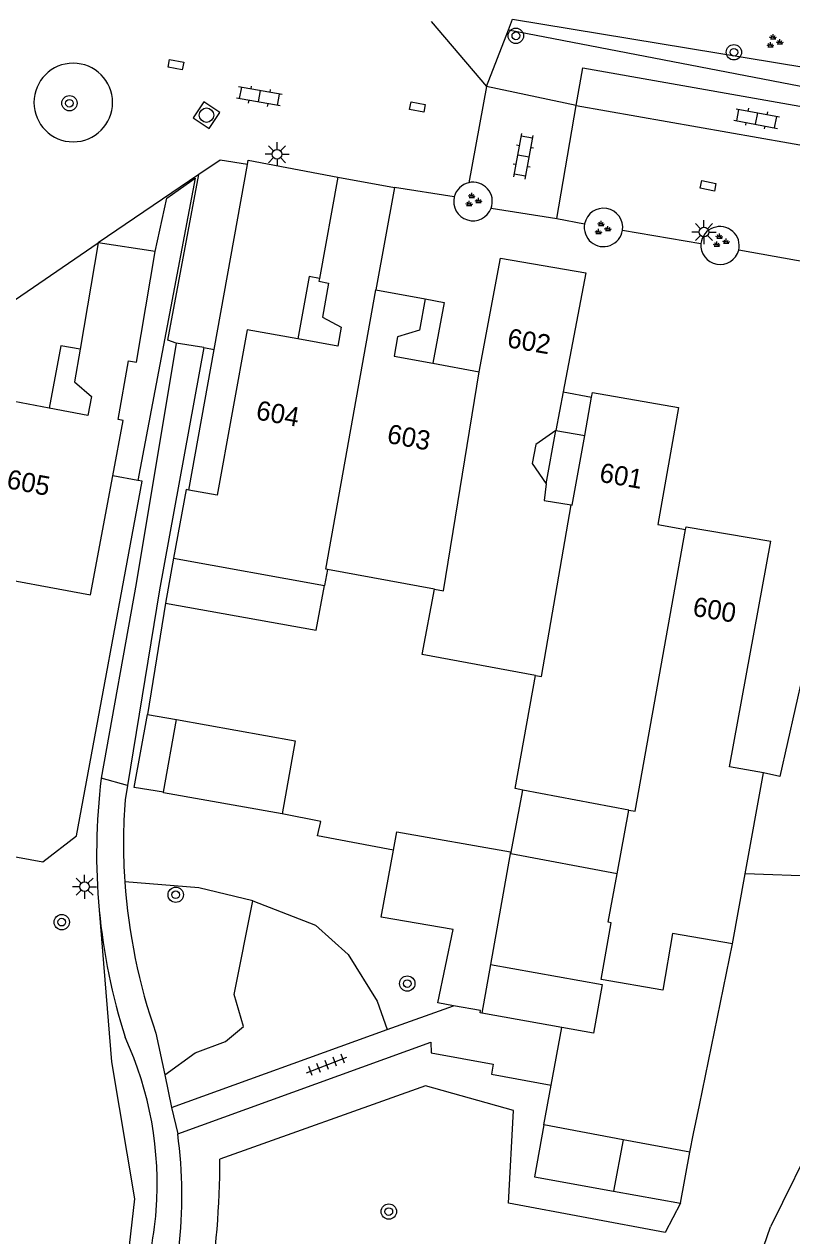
# Model space of a CAD drawing. Extents: x 132999 to 136000, y 398499 to 400501.
# Drawn here: x 133031.6 to 133071.4, y 399691.7 to 399754.7 of the extents above; entities that cross this region are included whole.
import ezdxf

# ---------------------------------------------------------------- set-up
doc = ezdxf.new("R2010")
doc.units = 0
for name, color, linetype in [('gg-afsc-erfafscheiding', 7, 'Continuous'), ('gg-afsc-muur', 7, 'Continuous'), ('gg-anno-huisnummerreeks BGT', 7, 'Continuous'), ('gg-bbg-bijgebouw', 7, 'Continuous'), ('gg-bbg-gedigitaliseerde bebouwing', 7, 'Continuous'), ('gg-bbg-gedigitaliseerde bijgebouw', 7, 'Continuous'), ('gg-bbg-hoofdgebouw', 7, 'Continuous'), ('gg-bbg-luifel en loopbrug', 7, 'Continuous'), ('gg-bbg-tussenscheiding', 7, 'Continuous'), ('gg-knt-verharding', 7, 'Continuous'), ('gg-knt-verharding nz', 7, 'Continuous'), ('gt-grn-groengrens', 7, 'Continuous'), ('gt-grn-vlakafsluiter', 7, 'Continuous'), ('gt-grn-weggrens', 7, 'Continuous'), ('gt-symb-boom', 7, 'Continuous'), ('gt-symb-groenvak', 7, 'Continuous'), ('gt-symb-klinker verharding', 7, 'Continuous'), ('gt-symb-kolk center center', 7, 'Continuous'), ('gt-symb-lichtmast', 7, 'Continuous'), ('gt-symb-rioolschacht', 7, 'Continuous'), ('gt-symb-tegel verharding', 7, 'Continuous'), ('gx-grn-maaiveld', 7, 'Continuous')]:
    doc.layers.add(name, color=color, linetype=linetype)

# ---------------------------------------------------------------- blocks, each defined once
blk = doc.blocks.new('gt0-BOOM')
at = {"layer": 'gt-symb-boom'}
for radius in [0.4, 0.2]:
    blk.add_circle((0, 0), radius, dxfattribs=at)
blk = doc.blocks.new('gt0-GRVAK')
at = {"layer": 'gt-symb-groenvak'}
for p, q in [((-0.11, 0.189), (-0.228, 0.24)), ((-0.182, 0.153), (0.088, 0.153)), ((-0.091, 0.211), (-0.156, 0.322)), ((-0.047, 0.214), (-0.047, 0.393)), ((-0.004, 0.211), (0.061, 0.322)), ((0.015, 0.189), (0.133, 0.24)), ((0.262, -0.052), (0.197, 0.059)), ((0.305, -0.049), (0.305, 0.13)), ((0.349, -0.052), (0.414, 0.059)), ((-0.245, -0.228), (-0.363, -0.177)), ((-0.318, -0.264), (-0.047, -0.264)), ((-0.226, -0.206), (-0.291, -0.095)), ((-0.183, -0.203), (-0.183, -0.024)), ((-0.139, -0.206), (-0.074, -0.095)), ((-0.12, -0.228), (-0.002, -0.177)), ((0.243, -0.074), (0.125, -0.023)), ((0.17, -0.11), (0.441, -0.11)), ((0.368, -0.074), (0.486, -0.023))]:
    blk.add_line(p, q, dxfattribs=at)
blk = doc.blocks.new('gt0-LMAST')
at = {"layer": 'gt-symb-lichtmast'}
for p, q in [((-0.182, 0.173), (-0.447, 0.438)), ((-0.005, 0.246), (-0.005, 0.621)), ((0.172, 0.173), (0.437, 0.438)), ((-0.255, -0.004), (-0.63, -0.004)), ((-0.182, -0.181), (-0.447, -0.446)), ((-0.005, -0.254), (-0.005, -0.629)), ((0.437, -0.446), (0.172, -0.181)), ((0.245, -0.004), (0.62, -0.004))]:
    blk.add_line(p, q, dxfattribs=at)
blk.add_circle((-0.005, -0.004), 0.25, dxfattribs=at)
blk = doc.blocks.new('gt0-KOLKCC')
at = {"layer": 'gt-symb-kolk center center'}
blk.add_lwpolyline([(-0.375, 0.2), (0.375, 0.2), (0.375, -0.2), (-0.375, -0.2)], close=True, dxfattribs=at)
blk = doc.blocks.new('gt0-KL1')
at = {"layer": 'gt-symb-klinker verharding'}
for p, q in [((-1.15, 0.3), (1.15, 0.3)), ((-1, -0.3), (-1, 0.3)), ((-0.5, 0.3), (-0.5, 0.45)), ((0, -0.3), (0, 0.3)), ((0.5, 0.3), (0.5, 0.45)), ((1, -0.3), (1, 0.3)), ((-1.15, -0.3), (1.15, -0.3)), ((-0.5, -0.45), (-0.5, -0.3)), ((0.5, -0.45), (0.5, -0.3))]:
    blk.add_line(p, q, dxfattribs=at)
blk = doc.blocks.new('gt0-RS')
at = {"layer": 'gt-symb-rioolschacht'}
blk.add_lwpolyline([(-0.5, -0.5), (0.5, -0.5), (0.5, 0.5), (-0.5, 0.5)], close=True, dxfattribs=at)
blk.add_circle((0, 0), 0.375, dxfattribs=at)
blk = doc.blocks.new('gt0-TEG1')
at = {"layer": 'gt-symb-tegel verharding'}
for p, q in [((-1.125, 0), (1.125, 0)), ((-0.9, -0.25), (-0.9, 0.25)), ((-0.45, -0.25), (-0.45, 0.25)), ((0, -0.25), (0, 0.25)), ((0.45, -0.25), (0.45, 0.25)), ((0.9, -0.25), (0.9, 0.25))]:
    blk.add_line(p, q, dxfattribs=at)

msp = doc.modelspace()

# ---------------------------------------------------------------- linework, layer by layer
at = {"layer": 'gg-afsc-erfafscheiding'}
for p, q in [((133041.43, 399737.796), (133043.165, 399747.413)), ((133043.165, 399747.413), (133043.205, 399747.636)), ((133040.113, 399730.499), (133041.43, 399737.796))]:
    msp.add_line(p, q, dxfattribs=at)
for points in [[(133038.37, 399742.89), (133038.981, 399745.673), (133040.444, 399746.698), (133037.465, 399731)], [(133050.749, 399711.782), (133046.808, 399712.531), (133046.968, 399713.28), (133044.97, 399713.67)]]:
    msp.add_lwpolyline(points, dxfattribs=at)
at = {"layer": 'gg-afsc-muur'}
for p, q in [((133037.465, 399731), (133036.163, 399731.241)), ((133038.901, 399724.615), (133037.961, 399718.838)), ((133066.648, 399698.544), (133068.368, 399706.923)), ((133058.948, 399699.581), (133059.495, 399702.569)), ((133058.568, 399697.506), (133058.948, 399699.581)), ((133066.343, 399697.059), (133066.648, 399698.544)), ((133066.145, 399696.094), (133066.343, 399697.059))]:
    msp.add_line(p, q, dxfattribs=at)
for points in [[(133034.284, 399712.536), (133037.689, 399730.959), (133037.465, 399731)], [(133026.671, 399712.258), (133032.525, 399711.179), (133034.284, 399712.536)]]:
    msp.add_lwpolyline(points, dxfattribs=at)
at = {"layer": 'gg-bbg-bijgebouw'}
for p, q in [((133038.798, 399714.796), (133039.472, 399718.568)), ((133059.495, 399702.569), (133055.335, 399703.32)), ((133061.145, 399702.272), (133059.495, 399702.569)), ((133065.667, 399693.442), (133066.145, 399696.094)), ((133062.187, 399694.07), (133065.667, 399693.442))]:
    msp.add_line(p, q, dxfattribs=at)
for points in [[(133039.472, 399718.568), (133045.648, 399717.465), (133044.97, 399713.67)], [(133044.97, 399713.67), (133038.794, 399714.773), (133038.798, 399714.796)], [(133053.866, 399703.701), (133053.047, 399703.846), (133053.846, 399707.669), (133050.112, 399708.296), (133050.749, 399711.782)], [(133055.335, 399703.32), (133055.255, 399703.334), (133055.276, 399703.452), (133053.866, 399703.701)]]:
    msp.add_lwpolyline(points, dxfattribs=at)
at = {"layer": 'gg-bbg-gedigitaliseerde bebouwing'}
msp.add_lwpolyline([(133029.004, 399726.155), (133035.008, 399725.056), (133036.163, 399731.241)], dxfattribs=at)
at = {"layer": 'gg-bbg-gedigitaliseerde bijgebouw'}
for p, q in [((133062.684, 399696.739), (133062.187, 399694.07)), ((133066.145, 399696.094), (133062.684, 399696.739))]:
    msp.add_line(p, q, dxfattribs=at)
for points in [[(133050.749, 399711.782), (133050.924, 399712.741), (133056.831, 399711.697), (133055.799, 399705.853)], [(133055.799, 399705.853), (133061.602, 399704.81), (133061.145, 399702.272)]]:
    msp.add_lwpolyline(points, dxfattribs=at)
at = {"layer": 'gg-bbg-hoofdgebouw'}
for p, q in [((133047.85, 399746.76), (133046.897, 399741.498)), ((133047.85, 399746.76), (133050.8, 399746.22)), ((133050.8, 399746.22), (133049.84, 399740.9)), ((133035.4, 399743.34), (133034.466, 399737.816)), ((133038.37, 399742.89), (133035.4, 399743.34)), ((133049.84, 399740.9), (133052.39, 399740.43)), ((133052.797, 399737.086), (133055.2, 399736.64)), ((133032.855, 399734.758), (133030.32, 399735.233)), ((133059.574, 399735.605), (133059.19, 399733.59)), ((133060.686, 399733.336), (133061.047, 399735.324)), ((133039.326, 399726.963), (133047.162, 399725.544)), ((133047.316, 399726.378), (133047.162, 399725.544)), ((133052.875, 399725.356), (133047.316, 399726.378)), ((133069.024, 399710.558), (133069.97, 399715.8)), ((133062.987, 399713.873), (133057.469, 399714.908)), ((133062.372, 399710.552), (133062.987, 399713.873)), ((133068.368, 399706.923), (133069.024, 399710.558))]:
    msp.add_line(p, q, dxfattribs=at)
for points in [[(133036.163, 399731.241), (133036.7, 399734.11), (133036.44, 399734.16), (133036.98, 399737.21), (133037.4, 399737.14), (133038.37, 399742.89)], [(133055.2, 399736.64), (133056.31, 399742.55), (133060.75, 399741.78), (133059.574, 399735.605)], [(133046.897, 399741.498), (133046.87, 399741.35), (133047.38, 399741.24), (133047.06, 399739.49), (133048.03, 399738.97), (133047.85, 399737.98), (133045.784, 399738.35)], [(133052.39, 399740.43), (133052.1, 399738.8), (133050.96, 399738.46), (133050.78, 399737.46), (133052.797, 399737.086)], [(133045.784, 399738.35), (133043.149, 399738.822), (133041.595, 399730.232), (133040.113, 399730.499)], [(133034.466, 399737.816), (133034.181, 399736.13), (133035.05, 399735.36), (133034.871, 399734.38), (133032.855, 399734.758)], [(133061.047, 399735.324), (133061.09, 399735.56), (133065.561, 399734.78), (133064.48, 399728.7), (133065.93, 399728.44)], [(133059.19, 399733.59), (133058.15, 399732.87), (133057.96, 399731.87), (133058.69, 399730.82)], [(133059.989, 399729.727), (133060.03, 399729.72), (133060.686, 399733.336)], [(133058.69, 399730.82), (133058.58, 399729.95), (133059.989, 399729.727)], [(133040.113, 399730.499), (133039.971, 399730.525), (133039.326, 399726.963)], [(133065.93, 399728.44), (133065.957, 399728.589), (133070.36, 399727.84)], [(133069.97, 399715.8), (133068.217, 399716.12), (133070.36, 399727.84)], [(133058.13, 399720.866), (133052.247, 399721.951), (133052.875, 399725.356)], [(133057.469, 399714.908), (133057.068, 399714.983), (133058.13, 399720.866)], [(133068.368, 399706.923), (133065.257, 399707.462), (133064.745, 399704.512), (133061.549, 399705.062), (133062.062, 399708.017), (133061.908, 399708.043), (133062.372, 399710.552)]]:
    msp.add_lwpolyline(points, dxfattribs=at)
at = {"layer": 'gg-bbg-luifel en loopbrug'}
for p, q in [((133059.574, 399735.605), (133061.047, 399735.324)), ((133058.69, 399730.82), (133059.19, 399733.59)), ((133059.19, 399733.59), (133060.686, 399733.336)), ((133039.326, 399726.963), (133038.901, 399724.615)), ((133037.961, 399718.838), (133039.472, 399718.568)), ((133062.684, 399696.739), (133058.568, 399697.506))]:
    msp.add_line(p, q, dxfattribs=at)
for points in [[(133046.897, 399741.498), (133046.365, 399741.594), (133045.784, 399738.35)], [(133052.39, 399740.43), (133053.383, 399740.247), (133052.797, 399737.086)], [(133034.466, 399737.816), (133033.46, 399737.986), (133032.855, 399734.758)], [(133038.901, 399724.615), (133046.741, 399723.218), (133047.162, 399725.544)], [(133038.798, 399714.796), (133037.283, 399715.043), (133037.961, 399718.838)], [(133062.372, 399710.552), (133056.846, 399711.588), (133057.469, 399714.908)], [(133058.568, 399697.506), (133058.074, 399694.811), (133062.187, 399694.07)]]:
    msp.add_lwpolyline(points, dxfattribs=at)
at = {"layer": 'gg-bbg-tussenscheiding'}
msp.add_line((133055.799, 399705.853), (133055.335, 399703.32), dxfattribs=at)
for points in [[(133047.316, 399726.378), (133047.237, 399726.392), (133049.84, 399740.9)], [(133052.875, 399725.356), (133053.341, 399725.27), (133055.2, 399736.64)], [(133058.13, 399720.866), (133058.443, 399720.808), (133059.989, 399729.727)], [(133062.987, 399713.873), (133063.31, 399713.813), (133065.93, 399728.44)]]:
    msp.add_lwpolyline(points, dxfattribs=at)
at = {"layer": 'gg-knt-verharding'}
for p, q in [((133052.714, 399754.843), (133055.586, 399751.473)), ((133055.586, 399751.473), (133054.659, 399746.47)), ((133060.24, 399750.478), (133055.586, 399751.473)), ((133059.234, 399744.605), (133060.24, 399750.478)), ((133043.205, 399747.636), (133047.85, 399746.76)), ((133040.636, 399746.896), (133035.4, 399743.34)), ((133053.907, 399745.731), (133050.8, 399746.22)), ((133055.825, 399745.143), (133059.234, 399744.605)), ((133059.234, 399744.605), (133060.681, 399744.331)), ((133062.651, 399743.999), (133066.727, 399743.315)), ((133027.137, 399737.691), (133035.4, 399743.34)), ((133076.664, 399741.52), (133068.691, 399742.96)), ((133040.9, 399737.9), (133041.43, 399737.796)), ((133050.429, 399702.461), (133053.866, 399703.701)), ((133039.223, 399698.42), (133050.429, 399702.461)), ((133038.405, 399702.278), (133038.865, 399700.11)), ((133038.865, 399700.11), (133039.223, 399698.42))]:
    msp.add_line(p, q, dxfattribs=at)
for points in [[(133060.24, 399750.478), (133060.583, 399752.443), (133078.731, 399749.237), (133078.403, 399747.297)], [(133043.165, 399747.413), (133041.737, 399747.643), (133040.636, 399746.896)], [(133039.46, 399738.13), (133039.031, 399738.28), (133040.636, 399746.896)], [(133039.46, 399738.13), (133037.371, 399725.64), (133035.567, 399715.526)], [(133040.9, 399737.9), (133038.59, 399725.31), (133036.921, 399715.145)], [(133039.537, 399697.047), (133052.684, 399701.808), (133052.702, 399701.25), (133055.938, 399700.66), (133055.844, 399700.149), (133058.948, 399699.581)]]:
    msp.add_lwpolyline(points, dxfattribs=at)
for centre, radius, start, end in [((133034.109, 399750.635), 2.043, 0, 180), ((133034.109, 399750.635), 2.043, 180, 0), ((133054.882, 399745.491), 1.004, 102.82336, 166.17754), ((133054.883, 399745.491), 1.004, 339.74509, 102.86475), ((133054.883, 399745.493), 1.005, 166.28273, 339.6294), ((133061.663, 399744.145), 0.999, 351.6056, 169.2623), ((133061.663, 399744.147), 0.999, 169.39674, 351.47116), ((133067.719, 399743.191), 0.999, 346.63007, 172.87836), ((133067.725, 399743.225), 1.002, 174.84361, 344.66481), ((133066.838, 399711.614), 31.515, 172.86955, 185.35864), ((133066.651, 399712.18), 29.932, 175.72821, 183.89546), ((133066.64, 399712.181), 29.921, 183.89717, 199.32695), ((133066.888, 399711.616), 31.565, 185.35401, 197.61908), ((133020.259, 399694.452), 18.212, 355.61161, 24.70116), ((133016.026, 399693.806), 23.733, 338.73892, 7.8487), ((133020.286, 399694.441), 18.184, 341.2632, 355.63784)]:
    msp.add_arc(centre, radius, start, end, dxfattribs=at)
at = {"layer": 'gg-knt-verharding nz'}
msp.add_line((133060.24, 399750.478), (133078.403, 399747.297), dxfattribs=at)
at = {"layer": 'gt-grn-groengrens'}
for p, q in [((133056.73, 399754.417), (133056.942, 399754.963)), ((133055.586, 399751.473), (133056.73, 399754.417)), ((133074.113, 399710.368), (133069.024, 399710.558)), ((133074.716, 399701.116), (133070.348, 399692.208)), ((133065.667, 399693.442), (133064.863, 399691.911))]:
    msp.add_line(p, q, dxfattribs=at)
for points in [[(133056.942, 399754.963), (133079.741, 399751.205), (133080.22, 399753.372)], [(133056.73, 399754.417), (133080.365, 399749.857), (133081.218, 399749.296)], [(133043.448, 399709.152), (133040.629, 399709.824), (133036.788, 399710.147)], [(133035.461, 399708.671), (133036.099, 399700.796), (133037.284, 399693.668), (133036.609, 399687.756), (133034.063, 399682.989)], [(133038.865, 399700.11), (133040.442, 399701.252), (133042.014, 399701.84), (133042.951, 399702.622), (133042.473, 399704.293), (133043.448, 399709.152)], [(133043.448, 399709.152), (133046.703, 399707.891), (133048.402, 399706.368), (133049.894, 399703.943), (133050.429, 399702.461)], [(133064.863, 399691.911), (133056.728, 399693.437), (133056.982, 399698.266), (133052.407, 399699.538), (133041.73, 399695.724)], [(133064.005, 399678.846), (133068.396, 399686.576), (133070.348, 399692.208)]]:
    msp.add_lwpolyline(points, dxfattribs=at)
msp.add_arc((133000.774, 399695.59), 40.956, 339.90922, 0.1876, dxfattribs=at)
at = {"layer": 'gt-grn-vlakafsluiter'}
msp.add_lwpolyline([(133073.612, 399727.977), (133070.825, 399715.607), (133069.97, 399715.8)], dxfattribs=at)
at = {"layer": 'gt-grn-weggrens'}
for p, q in [((133040.9, 399737.9), (133039.46, 399738.13)), ((133036.921, 399715.145), (133035.567, 399715.526)), ((133039.223, 399698.42), (133039.537, 399697.047))]:
    msp.add_line(p, q, dxfattribs=at)
at = {"layer": 'gx-grn-maaiveld'}
msp.add_line((133036.921, 399715.145), (133036.802, 399714.41), dxfattribs=at)

# ---------------------------------------------------------------- block references
at = {"layer": 'gt-symb-boom'}
for p, rotation in [((133057.11, 399754.101), 123.57881372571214), ((133068.439, 399753.247), -9.905079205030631)]:
    msp.add_blockref('gt0-BOOM', p, dxfattribs=dict(at, rotation=rotation))
for p in [(133033.912, 399750.599), (133039.434, 399709.468), (133033.513, 399708.046), (133051.466, 399704.855), (133050.507, 399693.007)]:
    msp.add_blockref('gt0-BOOM', p, dxfattribs=at)
at = {"layer": 'gt-symb-groenvak'}
for p in [(133070.524, 399753.793), (133054.868, 399745.544), (133061.589, 399744.088), (133067.736, 399743.432)]:
    msp.add_blockref('gt0-GRVAK', p, dxfattribs=at)
at = {"layer": 'gt-symb-klinker verharding'}
for p, rotation in [((133043.776, 399750.958), 169.85920685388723), ((133069.626, 399749.8), -10.602058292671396), ((133057.501, 399747.846), 79.63367739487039)]:
    msp.add_blockref('gt0-KL1', p, dxfattribs=dict(at, rotation=rotation))
at = {"layer": 'gt-symb-kolk center center'}
for p, rotation in [((133039.446, 399752.605), -10.71464389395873), ((133051.992, 399750.406), -10.894182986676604), ((133067.099, 399746.305), 168.63386214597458)]:
    msp.add_blockref('gt0-KOLKCC', p, dxfattribs=dict(at, rotation=rotation))
at = {"layer": 'gt-symb-lichtmast'}
for p in [(133044.704, 399747.951), (133066.891, 399743.907), (133034.701, 399709.891)]:
    msp.add_blockref('gt0-LMAST', p, dxfattribs=at)
at = {"layer": 'gt-symb-rioolschacht', "rotation": 56.62779761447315}
msp.add_blockref('gt0-RS', (133041.033, 399749.979), dxfattribs=at)
at = {"layer": 'gt-symb-tegel verharding', "rotation": 20.971710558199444}
msp.add_blockref('gt0-TEG1', (133047.281, 399700.627), dxfattribs=at)

# ---------------------------------------------------------------- texts
at = {"layer": 'gg-anno-huisnummerreeks BGT'}
for s, rotation, p in [('602', 350.2, (133056.614, 399737.929)), ('604', 349.8, (133043.559, 399734.178)), ('603', 349.5, (133050.368, 399732.956)), ('605', 349.4, (133030.601, 399730.601)), ('601', 350.1, (133061.404, 399730.937)), ('600', 350.4, (133066.255, 399723.972))]:
    msp.add_text(s, height=1, rotation=rotation, dxfattribs=at).set_placement(p)

doc.saveas('drawing.dxf')
